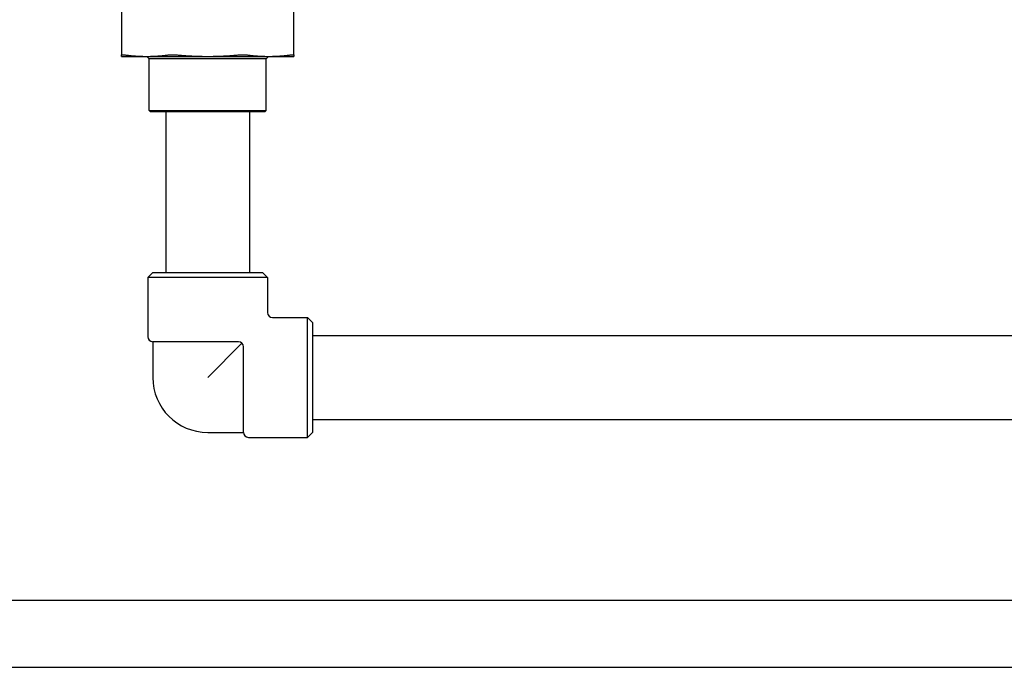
# Model space of a CAD drawing. Header units: inches. Extents: x 18 to 846, y -67 to 561.
# Tile 286 of 656: x 308.39 to 320.72, y 208.58 to 216.68. Entities that reach past the tile are written whole.
import ezdxf

# ---------------------------------------------------------------- set-up
doc = ezdxf.new("R2010")
doc.units = ezdxf.units.IN
doc.header["$LTSCALE"] = 24
doc.header["$MEASUREMENT"] = 0
doc.layers.add('Visible (ANSI)', color=7, linetype='Continuous', lineweight=30)

msp = doc.modelspace()

# ---------------------------------------------------------------- linework, layer by layer
at = {"layer": 'Visible (ANSI)'}
for p, q in [((309.66013, 217.07256), (309.66013, 216.24417)), ((311.82013, 216.24417), (311.82013, 217.07256)), ((309.66013, 216.22536), (309.97645, 216.22536)), ((309.97645, 216.22536), (310.74013, 216.22536)), ((310.00763, 216.19536), (309.97763, 216.22536)), ((311.47263, 216.19536), (310.00763, 216.19536)), ((310.00763, 215.54599), (310.00763, 216.19536)), ((310.74013, 216.22536), (311.5038, 216.22536)), ((311.47263, 216.19536), (311.50263, 216.22536)), ((311.47263, 215.54599), (311.47263, 216.19536)), ((311.5038, 216.22536), (311.82013, 216.22536)), ((310.00763, 215.54599), (311.47263, 215.54599)), ((310.02325, 215.53036), (310.00763, 215.54599)), ((311.457, 215.53036), (310.02325, 215.53036)), ((310.21513, 215.53036), (310.21513, 213.51786)), ((311.26513, 215.53036), (311.26513, 213.51786)), ((311.457, 215.53036), (311.47263, 215.54599)), ((310.05263, 213.51786), (309.99013, 213.45536)), ((311.49013, 213.45536), (309.99013, 213.45536)), ((309.99013, 213.45536), (309.99013, 212.71536)), ((310.05263, 213.51786), (311.42763, 213.51786)), ((311.42763, 213.51786), (311.49013, 213.45536)), ((311.49013, 213.45536), (311.49013, 213.01786)), ((311.55263, 212.95536), (311.99013, 212.95536)), ((311.99013, 211.45536), (311.99013, 212.95536)), ((312.05263, 212.89286), (311.99013, 212.95536)), ((312.05263, 212.89286), (312.05263, 211.51786)), ((312.05263, 212.73036), (321.04939, 212.73036)), ((311.12513, 212.65286), (310.05263, 212.65286)), ((310.05263, 212.65286), (310.05263, 212.20536)), ((311.16932, 212.63456), (310.74013, 212.20536)), ((311.18763, 211.51786), (311.18763, 212.59036)), ((312.05263, 211.68036), (321.04939, 211.68036)), ((310.74013, 211.51786), (311.18763, 211.51786)), ((311.25013, 211.45536), (311.99013, 211.45536)), ((312.05263, 211.51786), (311.99013, 211.45536)), ((303.4391, 209.41621), (321.44689, 209.41621)), ((303.4391, 208.57621), (321.44689, 208.57621))]:
    msp.add_line(p, q, dxfattribs=at)
for centre, radius, start, end in [((311.55263, 213.01786), 0.0625, 180, 270), ((310.05263, 212.71536), 0.0625, 180, 270), ((311.12513, 212.59036), 0.0625, 0, 90), ((310.74013, 212.20536), 0.6875, 180, 270), ((311.25013, 211.51786), 0.0625, 180, 270)]:
    msp.add_arc(centre, radius, start, end, dxfattribs=at)
for points in [[(309.66013, 216.24417), (309.66013, 216.2457), (309.66359, 216.24645), (309.6757, 216.24645), (309.685, 216.2457), (309.69674, 216.24417)], [(310.25616, 216.24417), (310.26791, 216.2457), (310.2821, 216.24645), (310.31133, 216.24645), (310.32795, 216.2457), (310.34455, 216.24417)], [(311.1357, 216.24417), (311.1523, 216.2457), (311.16892, 216.24645), (311.19815, 216.24645), (311.21235, 216.2457), (311.22409, 216.24417)], [(311.78352, 216.24417), (311.79526, 216.2457), (311.80456, 216.24645), (311.81667, 216.24645), (311.82013, 216.2457), (311.82013, 216.24417)]]:
    msp.add_open_spline(points, degree=3, knots=[1.30162193, 1.30162193, 1.30162193, 1.30162193, 1.422167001, 1.422167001, 1.542712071, 1.542712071, 1.542712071, 1.542712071], dxfattribs=at)
for points, weights in [([(309.66013, 216.22536), (309.66013, 216.22536), (309.66013, 216.24417)], [1, 1.04676875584, 1.06125151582]), ([(309.69674, 216.24417), (309.841, 216.22536), (309.97645, 216.22536)], [1.06125151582, 1.04676875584, 1]), ([(309.97645, 216.22536), (310.11191, 216.22536), (310.25616, 216.24417)], [1, 1.04676875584, 1.06125151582]), ([(310.34455, 216.24417), (310.54856, 216.22536), (310.74013, 216.22536)], [1.06125151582, 1.04676875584, 1]), ([(310.74013, 216.22536), (310.93169, 216.22536), (311.1357, 216.24417)], [1, 1.04676875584, 1.06125151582]), ([(311.22409, 216.24417), (311.36835, 216.22536), (311.5038, 216.22536)], [1.06125151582, 1.04676875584, 1]), ([(311.5038, 216.22536), (311.63926, 216.22536), (311.78352, 216.24417)], [1, 1.04676875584, 1.06125151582]), ([(311.82013, 216.24417), (311.82013, 216.22536), (311.82013, 216.22536)], [1.06125151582, 1.04676875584, 1])]:
    msp.add_rational_spline(points, weights, degree=2, dxfattribs=at)

doc.saveas('drawing.dxf')
